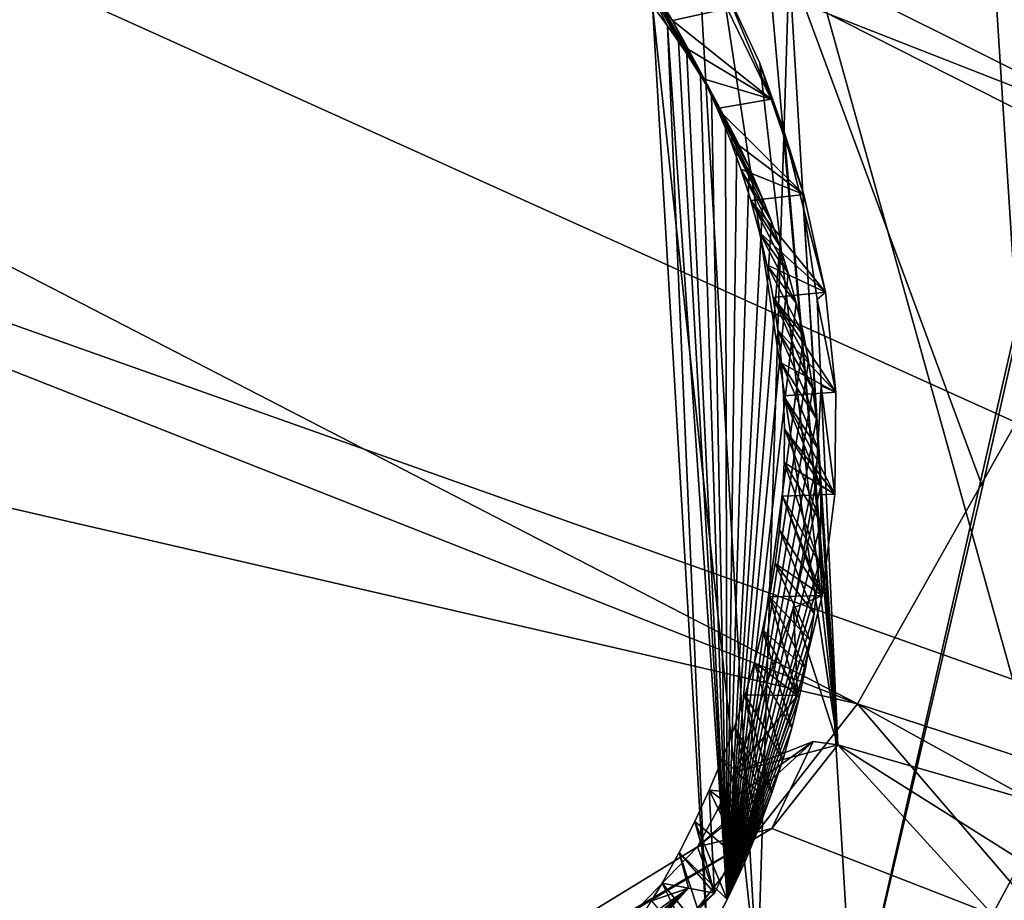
# Model space of a CAD drawing. Header units: millimetres. Extents: x -147 to 294, y -82 to 275.
# Tile 363 of 609: x 256.61 to 258.8, y 186.24 to 188.2. Entities that reach past the tile are written whole.
import ezdxf

# ---------------------------------------------------------------- set-up
doc = ezdxf.new("R2010")
doc.units = ezdxf.units.MM
doc.header["$LTSCALE"] = 67.506716
for name, color, linetype in [('1861', 7, 'CONTINUOUS'), ('1949', 7, 'CONTINUOUS'), ('1965', 7, 'CONTINUOUS'), ('3610', 7, 'CONTINUOUS'), ('3616', 7, 'CONTINUOUS'), ('3618', 7, 'CONTINUOUS'), ('3619', 7, 'CONTINUOUS'), ('3620', 7, 'CONTINUOUS'), ('3621', 7, 'CONTINUOUS'), ('3622', 7, 'CONTINUOUS'), ('3628', 7, 'CONTINUOUS'), ('3629', 7, 'CONTINUOUS'), ('751', 7, 'CONTINUOUS'), ('754', 7, 'CONTINUOUS'), ('807', 7, 'CONTINUOUS'), ('808', 7, 'CONTINUOUS'), ('809', 7, 'CONTINUOUS'), ('871', 7, 'CONTINUOUS'), ('925', 7, 'CONTINUOUS'), ('931', 7, 'CONTINUOUS')]:
    doc.layers.add(name, color=color, linetype=linetype)

msp = doc.modelspace()

# ---------------------------------------------------------------- linework, layer by layer
at = {"layer": '1861', "linetype": 'CONTINUOUS'}
msp.add_3dface([(258.894, 186.4506, -23.2302), (258.715, 189.2364, -22.2965), (268.0444, 189.8474, -24.4902), (258.894, 186.4506, -23.2302)], dxfattribs=at)
at = {"layer": '1949', "linetype": 'CONTINUOUS'}
msp.add_3dface([(258.8351, 186.3281, -23.2566), (261.3815, 185.9253, -24.0055), (258.771, 186.208, -23.281), (258.8351, 186.3281, -23.2566)], dxfattribs=at)
at = {"layer": '1965', "linetype": 'CONTINUOUS'}
for points in [[(258.3192, 188.3194, -20.0259), (258.7486, 187.1583, -20.4911), (259.5432, 190.676, -19.5829), (258.3192, 188.3194, -20.0259)], [(258.4621, 185.9325, -20.8208), (262.3185, 185.1192, -22.0165), (259.5432, 190.676, -19.5829), (258.4621, 185.9325, -20.8208)], [(258.7486, 187.1583, -20.4911), (258.4621, 185.9325, -20.8208), (259.5432, 190.676, -19.5829), (258.7486, 187.1583, -20.4911)]]:
    msp.add_3dface(points, dxfattribs=at)
at = {"layer": '3610', "linetype": 'CONTINUOUS'}
for points in [[(258.3192, 188.3194, -20.0259), (258.1251, 188.2141, -20.1166), (258.2491, 186.0566, -20.8409), (258.3192, 188.3194, -20.0259)], [(258.4621, 185.9325, -20.8208), (258.3192, 188.3194, -20.0259), (258.2491, 186.0566, -20.8409), (258.4621, 185.9325, -20.8208)], [(258.4621, 185.9325, -20.8208), (258.7486, 187.1583, -20.4911), (258.3192, 188.3194, -20.0259), (258.4621, 185.9325, -20.8208)], [(258.1251, 188.2141, -20.1166), (258.0154, 188.2277, -20.3176), (258.2491, 186.0566, -20.8409), (258.1251, 188.2141, -20.1166)], [(258.2491, 186.0566, -20.8409), (258.0154, 188.2277, -20.3176), (258.1371, 186.1569, -21.0347), (258.2491, 186.0566, -20.8409)], [(258.1371, 186.1569, -21.0347), (258.0154, 188.2277, -20.3176), (258.0491, 188.1826, -20.3405), (258.1371, 186.1569, -21.0347)], [(258.1812, 186.2412, -21.0171), (258.1371, 186.1569, -21.0347), (258.0491, 188.1826, -20.3405), (258.1812, 186.2412, -21.0171)], [(258.0733, 188.1482, -20.3577), (258.1812, 186.2412, -21.0171), (258.0491, 188.1826, -20.3405), (258.0733, 188.1482, -20.3577)], [(258.0921, 188.1204, -20.3713), (258.1812, 186.2412, -21.0171), (258.0733, 188.1482, -20.3577), (258.0921, 188.1204, -20.3713)], [(258.1224, 188.0727, -20.3943), (258.1812, 186.2412, -21.0171), (258.0921, 188.1204, -20.3713), (258.1224, 188.0727, -20.3943)], [(258.1464, 188.0326, -20.4132), (258.1812, 186.2412, -21.0171), (258.1224, 188.0727, -20.3943), (258.1464, 188.0326, -20.4132)], [(258.1777, 187.9764, -20.4393), (258.1812, 186.2412, -21.0171), (258.1464, 188.0326, -20.4132), (258.1777, 187.9764, -20.4393)], [(258.2026, 187.9278, -20.4613), (258.1812, 186.2412, -21.0171), (258.1777, 187.9764, -20.4393), (258.2026, 187.9278, -20.4613)], [(258.2305, 187.8686, -20.4876), (258.1812, 186.2412, -21.0171), (258.2026, 187.9278, -20.4613), (258.2305, 187.8686, -20.4876)], [(258.2607, 187.7974, -20.5184), (258.1812, 186.2412, -21.0171), (258.2305, 187.8686, -20.4876), (258.2607, 187.7974, -20.5184)], [(258.2795, 187.7481, -20.5392), (258.1812, 186.2412, -21.0171), (258.2607, 187.7974, -20.5184), (258.2795, 187.7481, -20.5392)], [(258.2983, 187.6935, -20.5618), (258.1812, 186.2412, -21.0171), (258.2795, 187.7481, -20.5392), (258.2983, 187.6935, -20.5618)], [(258.317, 187.6332, -20.5862), (258.1812, 186.2412, -21.0171), (258.2983, 187.6935, -20.5618), (258.317, 187.6332, -20.5862)], [(258.3349, 187.5669, -20.6125), (258.1812, 186.2412, -21.0171), (258.317, 187.6332, -20.5862), (258.3349, 187.5669, -20.6125)], [(258.3515, 187.4939, -20.6407), (258.1812, 186.2412, -21.0171), (258.3349, 187.5669, -20.6125), (258.3515, 187.4939, -20.6407)], [(258.3623, 187.4371, -20.6621), (258.1812, 186.2412, -21.0171), (258.3515, 187.4939, -20.6407), (258.3623, 187.4371, -20.6621)], [(258.3719, 187.3759, -20.6847), (258.1812, 186.2412, -21.0171), (258.3623, 187.4371, -20.6621), (258.3719, 187.3759, -20.6847)], [(258.38, 187.3099, -20.7086), (258.1812, 186.2412, -21.0171), (258.3719, 187.3759, -20.6847), (258.38, 187.3099, -20.7086)], [(258.386, 187.2387, -20.7337), (258.1812, 186.2412, -21.0171), (258.38, 187.3099, -20.7086), (258.386, 187.2387, -20.7337)], [(258.3894, 187.1618, -20.76), (258.1812, 186.2412, -21.0171), (258.386, 187.2387, -20.7337), (258.3894, 187.1618, -20.76)], [(258.3895, 187.079, -20.7876), (258.1812, 186.2412, -21.0171), (258.3894, 187.1618, -20.76), (258.3895, 187.079, -20.7876)], [(258.3855, 186.9898, -20.8164), (258.1812, 186.2412, -21.0171), (258.3895, 187.079, -20.7876), (258.3855, 186.9898, -20.8164)], [(258.3809, 186.9347, -20.8336), (258.1812, 186.2412, -21.0171), (258.3855, 186.9898, -20.8164), (258.3809, 186.9347, -20.8336)], [(258.3745, 186.8773, -20.8512), (258.1812, 186.2412, -21.0171), (258.3809, 186.9347, -20.8336), (258.3745, 186.8773, -20.8512)], [(258.366, 186.8176, -20.8691), (258.1812, 186.2412, -21.0171), (258.3745, 186.8773, -20.8512), (258.366, 186.8176, -20.8691)], [(258.3551, 186.7553, -20.8872), (258.1812, 186.2412, -21.0171), (258.366, 186.8176, -20.8691), (258.3551, 186.7553, -20.8872)], [(258.3415, 186.6904, -20.9056), (258.1812, 186.2412, -21.0171), (258.3551, 186.7553, -20.8872), (258.3415, 186.6904, -20.9056)], [(258.3249, 186.6228, -20.9242), (258.1812, 186.2412, -21.0171), (258.3415, 186.6904, -20.9056), (258.3249, 186.6228, -20.9242)], [(258.3048, 186.5522, -20.943), (258.1812, 186.2412, -21.0171), (258.3249, 186.6228, -20.9242), (258.3048, 186.5522, -20.943)], [(258.2809, 186.4788, -20.9617), (258.1812, 186.2412, -21.0171), (258.3048, 186.5522, -20.943), (258.2809, 186.4788, -20.9617)], [(258.2196, 186.3232, -20.999), (258.1812, 186.2412, -21.0171), (258.2809, 186.4788, -20.9617), (258.2196, 186.3232, -20.999)], [(258.2527, 186.4024, -20.9805), (258.2196, 186.3232, -20.999), (258.2809, 186.4788, -20.9617), (258.2527, 186.4024, -20.9805)]]:
    msp.add_3dface(points, dxfattribs=at)
at = {"layer": '3616', "linetype": 'CONTINUOUS'}
for points in [[(258.0491, 188.1826, -20.3405), (258.0154, 188.2277, -20.3176), (257.9791, 188.3195, -21.021), (258.0491, 188.1826, -20.3405)], [(258.0733, 188.1482, -20.3577), (258.0491, 188.1826, -20.3405), (257.9791, 188.3195, -21.021), (258.0733, 188.1482, -20.3577)], [(258.0208, 188.2575, -21.0499), (258.0733, 188.1482, -20.3577), (257.9791, 188.3195, -21.021), (258.0208, 188.2575, -21.0499)], [(258.1224, 188.0727, -20.3943), (258.0921, 188.1204, -20.3713), (258.0208, 188.2575, -21.0499), (258.1224, 188.0727, -20.3943)], [(258.0596, 188.1944, -21.0786), (258.1224, 188.0727, -20.3943), (258.0208, 188.2575, -21.0499), (258.0596, 188.1944, -21.0786)], [(258.0921, 188.1204, -20.3713), (258.0733, 188.1482, -20.3577), (258.0208, 188.2575, -21.0499), (258.0921, 188.1204, -20.3713)], [(258.1464, 188.0326, -20.4132), (258.1224, 188.0727, -20.3943), (258.0596, 188.1944, -21.0786), (258.1464, 188.0326, -20.4132)], [(258.0956, 188.1303, -21.107), (258.1464, 188.0326, -20.4132), (258.0596, 188.1944, -21.0786), (258.0956, 188.1303, -21.107)], [(258.1777, 187.9764, -20.4393), (258.1464, 188.0326, -20.4132), (258.0956, 188.1303, -21.107), (258.1777, 187.9764, -20.4393)], [(258.1289, 188.0652, -21.1351), (258.1777, 187.9764, -20.4393), (258.0956, 188.1303, -21.107), (258.1289, 188.0652, -21.1351)], [(258.2305, 187.8686, -20.4876), (258.2026, 187.9278, -20.4613), (258.1289, 188.0652, -21.1351), (258.2305, 187.8686, -20.4876)], [(258.1594, 187.9992, -21.1629), (258.2305, 187.8686, -20.4876), (258.1289, 188.0652, -21.1351), (258.1594, 187.9992, -21.1629)], [(258.2026, 187.9278, -20.4613), (258.1777, 187.9764, -20.4393), (258.1289, 188.0652, -21.1351), (258.2026, 187.9278, -20.4613)], [(258.2607, 187.7974, -20.5184), (258.2305, 187.8686, -20.4876), (258.1594, 187.9992, -21.1629), (258.2607, 187.7974, -20.5184)], [(258.187, 187.9321, -21.1904), (258.2607, 187.7974, -20.5184), (258.1594, 187.9992, -21.1629), (258.187, 187.9321, -21.1904)], [(258.2795, 187.7481, -20.5392), (258.2607, 187.7974, -20.5184), (258.187, 187.9321, -21.1904), (258.2795, 187.7481, -20.5392)], [(258.2119, 187.864, -21.2177), (258.2795, 187.7481, -20.5392), (258.187, 187.9321, -21.1904), (258.2119, 187.864, -21.2177)], [(258.2983, 187.6935, -20.5618), (258.2795, 187.7481, -20.5392), (258.2119, 187.864, -21.2177), (258.2983, 187.6935, -20.5618)], [(258.234, 187.7944, -21.2448), (258.2983, 187.6935, -20.5618), (258.2119, 187.864, -21.2177), (258.234, 187.7944, -21.2448)], [(258.317, 187.6332, -20.5862), (258.2983, 187.6935, -20.5618), (258.234, 187.7944, -21.2448), (258.317, 187.6332, -20.5862)], [(258.2533, 187.7237, -21.2716), (258.317, 187.6332, -20.5862), (258.234, 187.7944, -21.2448), (258.2533, 187.7237, -21.2716)], [(258.3349, 187.5669, -20.6125), (258.317, 187.6332, -20.5862), (258.2533, 187.7237, -21.2716), (258.3349, 187.5669, -20.6125)], [(258.2697, 187.652, -21.2982), (258.3349, 187.5669, -20.6125), (258.2533, 187.7237, -21.2716), (258.2697, 187.652, -21.2982)], [(258.3515, 187.4939, -20.6407), (258.3349, 187.5669, -20.6125), (258.2697, 187.652, -21.2982), (258.3515, 187.4939, -20.6407)], [(258.2833, 187.5795, -21.3244), (258.3515, 187.4939, -20.6407), (258.2697, 187.652, -21.2982), (258.2833, 187.5795, -21.3244)], [(258.3719, 187.3759, -20.6847), (258.3623, 187.4371, -20.6621), (258.2833, 187.5795, -21.3244), (258.3719, 187.3759, -20.6847)], [(258.2941, 187.5066, -21.3501), (258.3719, 187.3759, -20.6847), (258.2833, 187.5795, -21.3244), (258.2941, 187.5066, -21.3501)], [(258.3623, 187.4371, -20.6621), (258.3515, 187.4939, -20.6407), (258.2833, 187.5795, -21.3244), (258.3623, 187.4371, -20.6621)], [(258.38, 187.3099, -20.7086), (258.3719, 187.3759, -20.6847), (258.2941, 187.5066, -21.3501), (258.38, 187.3099, -20.7086)], [(258.3019, 187.4335, -21.3752), (258.38, 187.3099, -20.7086), (258.2941, 187.5066, -21.3501), (258.3019, 187.4335, -21.3752)], [(258.386, 187.2387, -20.7337), (258.38, 187.3099, -20.7086), (258.3019, 187.4335, -21.3752), (258.386, 187.2387, -20.7337)], [(258.3068, 187.3604, -21.3997), (258.386, 187.2387, -20.7337), (258.3019, 187.4335, -21.3752), (258.3068, 187.3604, -21.3997)], [(258.3894, 187.1618, -20.76), (258.386, 187.2387, -20.7337), (258.3068, 187.3604, -21.3997), (258.3894, 187.1618, -20.76)], [(258.3088, 187.2869, -21.4237), (258.3894, 187.1618, -20.76), (258.3068, 187.3604, -21.3997), (258.3088, 187.2869, -21.4237)], [(258.3079, 187.2126, -21.4473), (258.3895, 187.079, -20.7876), (258.3088, 187.2869, -21.4237), (258.3079, 187.2126, -21.4473)], [(258.3895, 187.079, -20.7876), (258.3894, 187.1618, -20.76), (258.3088, 187.2869, -21.4237), (258.3895, 187.079, -20.7876)], [(258.3041, 187.1379, -21.4704), (258.3855, 186.9898, -20.8164), (258.3079, 187.2126, -21.4473), (258.3041, 187.1379, -21.4704)], [(258.3855, 186.9898, -20.8164), (258.3895, 187.079, -20.7876), (258.3079, 187.2126, -21.4473), (258.3855, 186.9898, -20.8164)], [(258.2974, 187.0629, -21.4929), (258.3809, 186.9347, -20.8336), (258.3041, 187.1379, -21.4704), (258.2974, 187.0629, -21.4929)], [(258.3809, 186.9347, -20.8336), (258.3855, 186.9898, -20.8164), (258.3041, 187.1379, -21.4704), (258.3809, 186.9347, -20.8336)], [(258.2878, 186.9882, -21.5148), (258.3745, 186.8773, -20.8512), (258.2974, 187.0629, -21.4929), (258.2878, 186.9882, -21.5148)], [(258.3745, 186.8773, -20.8512), (258.3809, 186.9347, -20.8336), (258.2974, 187.0629, -21.4929), (258.3745, 186.8773, -20.8512)], [(258.2754, 186.914, -21.5358), (258.366, 186.8176, -20.8691), (258.2878, 186.9882, -21.5148), (258.2754, 186.914, -21.5358)], [(258.366, 186.8176, -20.8691), (258.3745, 186.8773, -20.8512), (258.2878, 186.9882, -21.5148), (258.366, 186.8176, -20.8691)], [(258.2602, 186.8406, -21.556), (258.3551, 186.7553, -20.8872), (258.2754, 186.914, -21.5358), (258.2602, 186.8406, -21.556)], [(258.3551, 186.7553, -20.8872), (258.366, 186.8176, -20.8691), (258.2754, 186.914, -21.5358), (258.3551, 186.7553, -20.8872)], [(258.2421, 186.7683, -21.5752), (258.3249, 186.6228, -20.9242), (258.2602, 186.8406, -21.556), (258.2421, 186.7683, -21.5752)], [(258.3249, 186.6228, -20.9242), (258.3415, 186.6904, -20.9056), (258.2602, 186.8406, -21.556), (258.3249, 186.6228, -20.9242)], [(258.3415, 186.6904, -20.9056), (258.3551, 186.7553, -20.8872), (258.2602, 186.8406, -21.556), (258.3415, 186.6904, -20.9056)], [(258.2212, 186.6966, -21.5935), (258.3048, 186.5522, -20.943), (258.2421, 186.7683, -21.5752), (258.2212, 186.6966, -21.5935)], [(258.3048, 186.5522, -20.943), (258.3249, 186.6228, -20.9242), (258.2421, 186.7683, -21.5752), (258.3048, 186.5522, -20.943)], [(258.1975, 186.6254, -21.6111), (258.2809, 186.4788, -20.9617), (258.2212, 186.6966, -21.5935), (258.1975, 186.6254, -21.6111)], [(258.2809, 186.4788, -20.9617), (258.3048, 186.5522, -20.943), (258.2212, 186.6966, -21.5935), (258.2809, 186.4788, -20.9617)], [(258.171, 186.5548, -21.6279), (258.2527, 186.4024, -20.9805), (258.1975, 186.6254, -21.6111), (258.171, 186.5548, -21.6279)], [(258.2527, 186.4024, -20.9805), (258.2809, 186.4788, -20.9617), (258.1975, 186.6254, -21.6111), (258.2527, 186.4024, -20.9805)], [(258.1417, 186.4847, -21.6439), (258.2527, 186.4024, -20.9805), (258.171, 186.5548, -21.6279), (258.1417, 186.4847, -21.6439)], [(258.1096, 186.4152, -21.6591), (258.2196, 186.3232, -20.999), (258.1417, 186.4847, -21.6439), (258.1096, 186.4152, -21.6591)], [(258.2196, 186.3232, -20.999), (258.2527, 186.4024, -20.9805), (258.1417, 186.4847, -21.6439), (258.2196, 186.3232, -20.999)], [(258.0747, 186.3462, -21.6735), (258.1812, 186.2412, -21.0171), (258.1096, 186.4152, -21.6591), (258.0747, 186.3462, -21.6735)], [(258.1812, 186.2412, -21.0171), (258.2196, 186.3232, -20.999), (258.1096, 186.4152, -21.6591), (258.1812, 186.2412, -21.0171)], [(258.0371, 186.2778, -21.6871), (258.1371, 186.1569, -21.0347), (258.0747, 186.3462, -21.6735), (258.0371, 186.2778, -21.6871)], [(258.1371, 186.1569, -21.0347), (258.1812, 186.2412, -21.0171), (258.0747, 186.3462, -21.6735), (258.1371, 186.1569, -21.0347)], [(258.0135, 186.2383, -21.6946), (258.1148, 186.1176, -21.0425), (258.0371, 186.2778, -21.6871), (258.0135, 186.2383, -21.6946)], [(258.1148, 186.1176, -21.0425), (258.1371, 186.1569, -21.0347), (258.0371, 186.2778, -21.6871), (258.1148, 186.1176, -21.0425)]]:
    msp.add_3dface(points, dxfattribs=at)
at = {"layer": '3618', "linetype": 'CONTINUOUS'}
for points in [[(257.3354, 185.4201, -21.8072), (257.8024, 185.9509, -21.74), (258.0951, 186.2667, -21.7041), (257.3354, 185.4201, -21.8072)], [(258.1531, 186.2555, -21.721), (257.3354, 185.4201, -21.8072), (258.0951, 186.2667, -21.7041), (258.1531, 186.2555, -21.721)], [(257.8024, 185.9509, -21.74), (257.8232, 185.975, -21.7368), (258.0951, 186.2667, -21.7041), (257.8024, 185.9509, -21.74)], [(257.8232, 185.975, -21.7368), (257.8604, 186.0202, -21.7306), (258.0951, 186.2667, -21.7041), (257.8232, 185.975, -21.7368)], [(257.8604, 186.0202, -21.7306), (257.8833, 186.0494, -21.7263), (258.0951, 186.2667, -21.7041), (257.8604, 186.0202, -21.7306)], [(257.8833, 186.0494, -21.7263), (257.9041, 186.0767, -21.7222), (258.0951, 186.2667, -21.7041), (257.8833, 186.0494, -21.7263)], [(257.9041, 186.0767, -21.7222), (257.9229, 186.1022, -21.7182), (258.0951, 186.2667, -21.7041), (257.9041, 186.0767, -21.7222)], [(257.9229, 186.1022, -21.7182), (257.9553, 186.1483, -21.7106), (258.0951, 186.2667, -21.7041), (257.9229, 186.1022, -21.7182)], [(257.9553, 186.1483, -21.7106), (257.978, 186.1822, -21.7047), (258.0951, 186.2667, -21.7041), (257.9553, 186.1483, -21.7106)], [(257.978, 186.1822, -21.7047), (258.0135, 186.2383, -21.6946), (258.0951, 186.2667, -21.7041), (257.978, 186.1822, -21.7047)], [(258.0135, 186.2383, -21.6946), (258.0371, 186.2778, -21.6871), (258.0951, 186.2667, -21.7041), (258.0135, 186.2383, -21.6946)]]:
    msp.add_3dface(points, dxfattribs=at)
at = {"layer": '3619', "linetype": 'CONTINUOUS'}
for points in [[(257.3091, 185.5244, -22.2547), (258.1531, 186.2555, -21.721), (258.1158, 186.3587, -22.1808), (257.3091, 185.5244, -22.2547)], [(257.3354, 185.4201, -21.8072), (258.1531, 186.2555, -21.721), (257.3091, 185.5244, -22.2547), (257.3354, 185.4201, -21.8072)]]:
    msp.add_3dface(points, dxfattribs=at)
at = {"layer": '3620', "linetype": 'CONTINUOUS'}
for points in [[(258.2808, 186.3993, -22.8562), (258.771, 186.208, -23.281), (256.0555, 185.077, -22.7461), (258.2808, 186.3993, -22.8562)], [(256.1995, 185.1855, -22.0663), (258.2808, 186.3993, -22.8562), (256.0555, 185.077, -22.7461), (256.1995, 185.1855, -22.0663)], [(256.1995, 185.1855, -22.0663), (258.1158, 186.3587, -22.1808), (258.2808, 186.3993, -22.8562), (256.1995, 185.1855, -22.0663)], [(256.1995, 185.1855, -22.0663), (257.3091, 185.5244, -22.2547), (258.1158, 186.3587, -22.1808), (256.1995, 185.1855, -22.0663)]]:
    msp.add_3dface(points, dxfattribs=at)
at = {"layer": '3621', "linetype": 'CONTINUOUS'}
for points in [[(258.2808, 186.3993, -22.8562), (258.1158, 186.3587, -22.1808), (258.3723, 186.5929, -22.806), (258.2808, 186.3993, -22.8562)], [(258.3723, 186.5929, -22.806), (258.1158, 186.3587, -22.1808), (258.1598, 186.4408, -22.1632), (258.3723, 186.5929, -22.806)], [(258.2002, 186.5246, -22.1441), (258.3723, 186.5929, -22.806), (258.1598, 186.4408, -22.1632), (258.2002, 186.5246, -22.1441)], [(258.4274, 186.5853, -22.8847), (258.2808, 186.3993, -22.8562), (258.3723, 186.5929, -22.806), (258.4274, 186.5853, -22.8847)], [(258.771, 186.208, -23.281), (258.2808, 186.3993, -22.8562), (258.4274, 186.5853, -22.8847), (258.771, 186.208, -23.281)], [(258.894, 186.4506, -23.2302), (258.8351, 186.3281, -23.2566), (258.4274, 186.5853, -22.8847), (258.894, 186.4506, -23.2302)], [(258.8351, 186.3281, -23.2566), (258.771, 186.208, -23.281), (258.4274, 186.5853, -22.8847), (258.8351, 186.3281, -23.2566)]]:
    msp.add_3dface(points, dxfattribs=at)
at = {"layer": '3622', "linetype": 'CONTINUOUS'}
for points in [[(258.715, 189.2364, -22.2965), (258.894, 186.4506, -23.2302), (258.2257, 188.8481, -22.064), (258.715, 189.2364, -22.2965)], [(258.2257, 188.8481, -22.064), (258.4274, 186.5853, -22.8847), (258.1694, 188.2812, -21.5009), (258.2257, 188.8481, -22.064)], [(258.894, 186.4506, -23.2302), (258.4274, 186.5853, -22.8847), (258.2257, 188.8481, -22.064), (258.894, 186.4506, -23.2302)], [(258.1694, 188.2812, -21.5009), (258.4274, 186.5853, -22.8847), (258.2543, 188.0995, -21.5898), (258.1694, 188.2812, -21.5009)], [(258.2543, 188.0995, -21.5898), (258.4274, 186.5853, -22.8847), (258.308, 187.9476, -21.659), (258.2543, 188.0995, -21.5898)], [(258.308, 187.9476, -21.659), (258.4274, 186.5853, -22.8847), (258.3512, 187.7779, -21.7318), (258.308, 187.9476, -21.659)], [(258.3512, 187.7779, -21.7318), (258.4274, 186.5853, -22.8847), (258.3817, 187.5745, -21.8134), (258.3512, 187.7779, -21.7318)], [(258.3817, 187.5745, -21.8134), (258.4274, 186.5853, -22.8847), (258.3905, 187.3827, -21.8852), (258.3817, 187.5745, -21.8134)], [(258.3905, 187.3827, -21.8852), (258.4274, 186.5853, -22.8847), (258.3786, 187.1671, -21.9602), (258.3905, 187.3827, -21.8852)], [(258.3786, 187.1671, -21.9602), (258.4274, 186.5853, -22.8847), (258.3288, 186.8894, -22.0469), (258.3786, 187.1671, -21.9602)], [(258.4274, 186.5853, -22.8847), (258.2002, 186.5246, -22.1441), (258.3288, 186.8894, -22.0469), (258.4274, 186.5853, -22.8847)], [(258.4274, 186.5853, -22.8847), (258.3723, 186.5929, -22.806), (258.2002, 186.5246, -22.1441), (258.4274, 186.5853, -22.8847)]]:
    msp.add_3dface(points, dxfattribs=at)
at = {"layer": '3628', "linetype": 'CONTINUOUS'}
for points in [[(258.0596, 188.1944, -21.0786), (258.0208, 188.2575, -21.0499), (258.181, 188.2211, -21.0978), (258.0596, 188.1944, -21.0786)], [(258.2789, 188.02, -21.1836), (258.0596, 188.1944, -21.0786), (258.181, 188.2211, -21.0978), (258.2789, 188.02, -21.1836)], [(258.0956, 188.1303, -21.107), (258.0596, 188.1944, -21.0786), (258.2789, 188.02, -21.1836), (258.0956, 188.1303, -21.107)], [(258.1289, 188.0652, -21.1351), (258.0956, 188.1303, -21.107), (258.2789, 188.02, -21.1836), (258.1289, 188.0652, -21.1351)], [(258.1594, 187.9992, -21.1629), (258.1289, 188.0652, -21.1351), (258.2789, 188.02, -21.1836), (258.1594, 187.9992, -21.1629)], [(258.3518, 187.8079, -21.2674), (258.1594, 187.9992, -21.1629), (258.2789, 188.02, -21.1836), (258.3518, 187.8079, -21.2674)], [(258.187, 187.9321, -21.1904), (258.1594, 187.9992, -21.1629), (258.3518, 187.8079, -21.2674), (258.187, 187.9321, -21.1904)], [(258.2119, 187.864, -21.2177), (258.187, 187.9321, -21.1904), (258.3518, 187.8079, -21.2674), (258.2119, 187.864, -21.2177)], [(258.234, 187.7944, -21.2448), (258.2119, 187.864, -21.2177), (258.3518, 187.8079, -21.2674), (258.234, 187.7944, -21.2448)], [(258.3995, 187.5907, -21.3474), (258.234, 187.7944, -21.2448), (258.3518, 187.8079, -21.2674), (258.3995, 187.5907, -21.3474)], [(258.2533, 187.7237, -21.2716), (258.234, 187.7944, -21.2448), (258.3995, 187.5907, -21.3474), (258.2533, 187.7237, -21.2716)], [(258.2697, 187.652, -21.2982), (258.2533, 187.7237, -21.2716), (258.3995, 187.5907, -21.3474), (258.2697, 187.652, -21.2982)], [(258.2833, 187.5795, -21.3244), (258.2697, 187.652, -21.2982), (258.3995, 187.5907, -21.3474), (258.2833, 187.5795, -21.3244)], [(258.4225, 187.3688, -21.4236), (258.2833, 187.5795, -21.3244), (258.3995, 187.5907, -21.3474), (258.4225, 187.3688, -21.4236)], [(258.2941, 187.5066, -21.3501), (258.2833, 187.5795, -21.3244), (258.4225, 187.3688, -21.4236), (258.2941, 187.5066, -21.3501)], [(258.3019, 187.4335, -21.3752), (258.2941, 187.5066, -21.3501), (258.4225, 187.3688, -21.4236), (258.3019, 187.4335, -21.3752)], [(258.3068, 187.3604, -21.3997), (258.3019, 187.4335, -21.3752), (258.4225, 187.3688, -21.4236), (258.3068, 187.3604, -21.3997)], [(258.4203, 187.1421, -21.4957), (258.3068, 187.3604, -21.3997), (258.4225, 187.3688, -21.4236), (258.4203, 187.1421, -21.4957)], [(258.3088, 187.2869, -21.4237), (258.3068, 187.3604, -21.3997), (258.4203, 187.1421, -21.4957), (258.3088, 187.2869, -21.4237)], [(258.3079, 187.2126, -21.4473), (258.3088, 187.2869, -21.4237), (258.4203, 187.1421, -21.4957), (258.3079, 187.2126, -21.4473)], [(258.3041, 187.1379, -21.4704), (258.3079, 187.2126, -21.4473), (258.4203, 187.1421, -21.4957), (258.3041, 187.1379, -21.4704)], [(258.3922, 186.9167, -21.5618), (258.3041, 187.1379, -21.4704), (258.4203, 187.1421, -21.4957), (258.3922, 186.9167, -21.5618)], [(258.2974, 187.0629, -21.4929), (258.3041, 187.1379, -21.4704), (258.3922, 186.9167, -21.5618), (258.2974, 187.0629, -21.4929)], [(258.2878, 186.9882, -21.5148), (258.2974, 187.0629, -21.4929), (258.3922, 186.9167, -21.5618), (258.2878, 186.9882, -21.5148)], [(258.2754, 186.914, -21.5358), (258.2878, 186.9882, -21.5148), (258.3922, 186.9167, -21.5618), (258.2754, 186.914, -21.5358)], [(258.2602, 186.8406, -21.556), (258.2754, 186.914, -21.5358), (258.338, 186.6947, -21.621), (258.2602, 186.8406, -21.556)], [(258.338, 186.6947, -21.621), (258.2754, 186.914, -21.5358), (258.3922, 186.9167, -21.5618), (258.338, 186.6947, -21.621)], [(258.2421, 186.7683, -21.5752), (258.2602, 186.8406, -21.556), (258.338, 186.6947, -21.621), (258.2421, 186.7683, -21.5752)], [(258.2212, 186.6966, -21.5935), (258.2421, 186.7683, -21.5752), (258.338, 186.6947, -21.621), (258.2212, 186.6966, -21.5935)], [(258.1975, 186.6254, -21.6111), (258.2212, 186.6966, -21.5935), (258.2583, 186.4743, -21.6741), (258.1975, 186.6254, -21.6111)], [(258.2583, 186.4743, -21.6741), (258.2212, 186.6966, -21.5935), (258.338, 186.6947, -21.621), (258.2583, 186.4743, -21.6741)], [(258.171, 186.5548, -21.6279), (258.1975, 186.6254, -21.6111), (258.2583, 186.4743, -21.6741), (258.171, 186.5548, -21.6279)], [(258.1417, 186.4847, -21.6439), (258.171, 186.5548, -21.6279), (258.2583, 186.4743, -21.6741), (258.1417, 186.4847, -21.6439)], [(258.1096, 186.4152, -21.6591), (258.1417, 186.4847, -21.6439), (258.1531, 186.2555, -21.721), (258.1096, 186.4152, -21.6591)], [(258.1531, 186.2555, -21.721), (258.1417, 186.4847, -21.6439), (258.2583, 186.4743, -21.6741), (258.1531, 186.2555, -21.721)], [(258.0747, 186.3462, -21.6735), (258.1096, 186.4152, -21.6591), (258.1531, 186.2555, -21.721), (258.0747, 186.3462, -21.6735)], [(258.0371, 186.2778, -21.6871), (258.0747, 186.3462, -21.6735), (258.0951, 186.2667, -21.7041), (258.0371, 186.2778, -21.6871)], [(258.0747, 186.3462, -21.6735), (258.1531, 186.2555, -21.721), (258.0951, 186.2667, -21.7041), (258.0747, 186.3462, -21.6735)]]:
    msp.add_3dface(points, dxfattribs=at)
at = {"layer": '3629', "linetype": 'CONTINUOUS'}
for points in [[(258.1694, 188.2812, -21.5009), (258.2543, 188.0995, -21.5898), (258.2789, 188.02, -21.1836), (258.1694, 188.2812, -21.5009)], [(258.1694, 188.2812, -21.5009), (258.2789, 188.02, -21.1836), (258.181, 188.2211, -21.0978), (258.1694, 188.2812, -21.5009)], [(258.2543, 188.0995, -21.5898), (258.308, 187.9476, -21.659), (258.2789, 188.02, -21.1836), (258.2543, 188.0995, -21.5898)], [(258.308, 187.9476, -21.659), (258.3518, 187.8079, -21.2674), (258.2789, 188.02, -21.1836), (258.308, 187.9476, -21.659)], [(258.308, 187.9476, -21.659), (258.3512, 187.7779, -21.7318), (258.3518, 187.8079, -21.2674), (258.308, 187.9476, -21.659)], [(258.3512, 187.7779, -21.7318), (258.3995, 187.5907, -21.3474), (258.3518, 187.8079, -21.2674), (258.3512, 187.7779, -21.7318)], [(258.3512, 187.7779, -21.7318), (258.3817, 187.5745, -21.8134), (258.3995, 187.5907, -21.3474), (258.3512, 187.7779, -21.7318)], [(258.3817, 187.5745, -21.8134), (258.4225, 187.3688, -21.4236), (258.3995, 187.5907, -21.3474), (258.3817, 187.5745, -21.8134)], [(258.3817, 187.5745, -21.8134), (258.3905, 187.3827, -21.8852), (258.4225, 187.3688, -21.4236), (258.3817, 187.5745, -21.8134)], [(258.3905, 187.3827, -21.8852), (258.3786, 187.1671, -21.9602), (258.4203, 187.1421, -21.4957), (258.3905, 187.3827, -21.8852)], [(258.3905, 187.3827, -21.8852), (258.4203, 187.1421, -21.4957), (258.4225, 187.3688, -21.4236), (258.3905, 187.3827, -21.8852)], [(258.3786, 187.1671, -21.9602), (258.3288, 186.8894, -22.0469), (258.3922, 186.9167, -21.5618), (258.3786, 187.1671, -21.9602)], [(258.3786, 187.1671, -21.9602), (258.3922, 186.9167, -21.5618), (258.4203, 187.1421, -21.4957), (258.3786, 187.1671, -21.9602)], [(258.3288, 186.8894, -22.0469), (258.338, 186.6947, -21.621), (258.3922, 186.9167, -21.5618), (258.3288, 186.8894, -22.0469)], [(258.3288, 186.8894, -22.0469), (258.2002, 186.5246, -22.1441), (258.338, 186.6947, -21.621), (258.3288, 186.8894, -22.0469)], [(258.2002, 186.5246, -22.1441), (258.2583, 186.4743, -21.6741), (258.338, 186.6947, -21.621), (258.2002, 186.5246, -22.1441)], [(258.2002, 186.5246, -22.1441), (258.1598, 186.4408, -22.1632), (258.2583, 186.4743, -21.6741), (258.2002, 186.5246, -22.1441)], [(258.1158, 186.3587, -22.1808), (258.1531, 186.2555, -21.721), (258.2583, 186.4743, -21.6741), (258.1158, 186.3587, -22.1808)], [(258.1598, 186.4408, -22.1632), (258.1158, 186.3587, -22.1808), (258.2583, 186.4743, -21.6741), (258.1598, 186.4408, -22.1632)]]:
    msp.add_3dface(points, dxfattribs=at)
at = {"layer": '751', "linetype": 'CONTINUOUS'}
msp.add_3dface([(268.656, 183.2375, -49.424), (249.1904, 168.567, -51.6094), (256.1637, 187.6719, -49.125), (268.656, 183.2375, -49.424)], dxfattribs=at)
at = {"layer": '754', "linetype": 'CONTINUOUS'}
for points in [[(256.1637, 187.6719, -49.125), (232.5161, 191.0117, -47.4006), (259.9495, 198.0206, -47.2371), (256.1637, 187.6719, -49.125)], [(268.656, 183.2375, -49.424), (256.1637, 187.6719, -49.125), (259.9495, 198.0206, -47.2371), (268.656, 183.2375, -49.424)]]:
    msp.add_3dface(points, dxfattribs=at)
at = {"layer": '807', "linetype": 'CONTINUOUS'}
for points in [[(245.505, 189.6732, -46.5619), (251.8813, 178.2578, -48.5114), (258.4713, 186.6761, -47.2366), (245.505, 189.6732, -46.5619)], [(251.8813, 178.2578, -48.5114), (271.6002, 171.3833, -48.2746), (258.4713, 186.6761, -47.2366), (251.8813, 178.2578, -48.5114)], [(258.4713, 186.6761, -47.2366), (271.6002, 171.3833, -48.2746), (259.9685, 185.8475, -47.3386), (258.4713, 186.6761, -47.2366)]]:
    msp.add_3dface(points, dxfattribs=at)
at = {"layer": '808', "linetype": 'CONTINUOUS'}
msp.add_3dface([(245.505, 189.6732, -46.5619), (258.4713, 186.6761, -47.2366), (246.1188, 191.5473, -46.2426), (245.505, 189.6732, -46.5619)], dxfattribs=at)
at = {"layer": '809', "linetype": 'CONTINUOUS'}
for points in [[(246.1188, 191.5473, -46.2426), (258.4713, 186.6761, -47.2366), (246.3288, 192.9439, -45.8372), (246.1188, 191.5473, -46.2426)], [(246.3288, 192.9439, -45.8372), (258.4713, 186.6761, -47.2366), (258.8233, 187.3017, -47.0961), (246.3288, 192.9439, -45.8372)], [(259.166, 187.912, -46.881), (246.3288, 192.9439, -45.8372), (258.8233, 187.3017, -47.0961), (259.166, 187.912, -46.881)]]:
    msp.add_3dface(points, dxfattribs=at)
at = {"layer": '871', "linetype": 'CONTINUOUS'}
for points in [[(281.5377, 186.5889, -45.2286), (290.0825, 208.2019, -40.991), (258.0476, 203.3559, -44.2348), (281.5377, 186.5889, -45.2286)], [(261.953, 188.6075, -46.2899), (281.5377, 186.5889, -45.2286), (258.0476, 203.3559, -44.2348), (261.953, 188.6075, -46.2899)]]:
    msp.add_3dface(points, dxfattribs=at)
at = {"layer": '925', "linetype": 'CONTINUOUS'}
for points in [[(246.3288, 192.9439, -45.8372), (259.166, 187.912, -46.881), (247.2457, 193.8602, -45.4515), (246.3288, 192.9439, -45.8372)], [(247.2457, 193.8602, -45.4515), (259.166, 187.912, -46.881), (260.6928, 187.0518, -46.9894), (247.2457, 193.8602, -45.4515)], [(261.953, 188.6075, -46.2899), (247.2457, 193.8602, -45.4515), (260.6928, 187.0518, -46.9894), (261.953, 188.6075, -46.2899)]]:
    msp.add_3dface(points, dxfattribs=at)
at = {"layer": '931', "linetype": 'CONTINUOUS'}
for points in [[(258.8233, 187.3017, -47.0961), (258.4713, 186.6761, -47.2366), (261.7697, 185.5934, -47.2973), (258.8233, 187.3017, -47.0961)], [(258.4713, 186.6761, -47.2366), (259.9685, 185.8475, -47.3386), (261.7697, 185.5934, -47.2973), (258.4713, 186.6761, -47.2366)]]:
    msp.add_3dface(points, dxfattribs=at)

doc.saveas('drawing.dxf')
